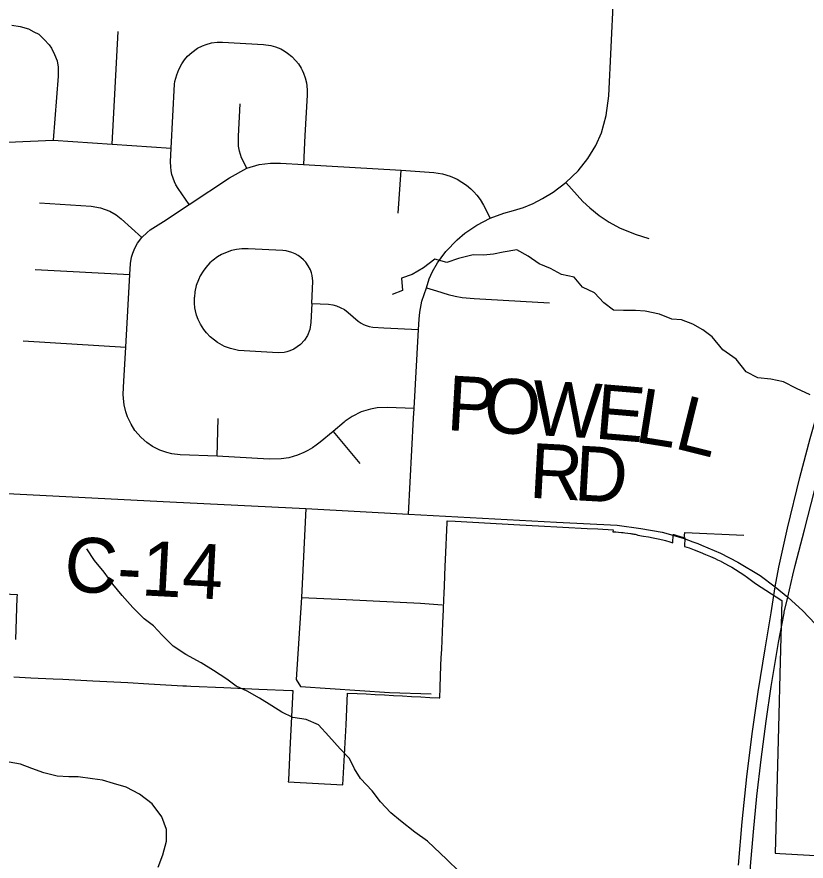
# Model space of a CAD drawing. Extents: x 114843 to 284848, y 317643 to 566895.
# Drawn here: x 210292 to 214615, y 455927 to 460550 of the extents above; entities that cross this region are included whole.
import ezdxf

# ---------------------------------------------------------------- set-up
doc = ezdxf.new("R2010")
doc.units = 0
for name, color, linetype in [('GM_X_Corporation', 7, 'Continuous'), ('GM_X_County_Road', 7, 'Continuous'), ('GM_X_County_Road_Text', 7, 'Continuous'), ('GM_X_Interstate_Route', 7, 'Continuous'), ('GM_X_Minor_River', 7, 'Continuous'), ('GM_X_Township_Road', 7, 'Continuous')]:
    doc.layers.add(name, color=color, linetype=linetype)

msp = doc.modelspace()

# ---------------------------------------------------------------- linework, layer by layer
at = {"layer": 'GM_X_Corporation'}
for points in [[(210275.3, 456936.1), (210368.6, 456931.3), (210489.7, 456925.1), (210542.7, 456922.4), (210708.5, 456913.9), (210898.5, 456904.1), (211014.1, 456898.2), (211200.8, 456887.1), (211220.8, 456886.2), (211244.8, 456885.2), (211426.1, 456877.1), (211616.9, 456868.6), (211798, 456860.6), (211802.6, 456860.4), (211786.9, 456538.3), (211778.7, 456370.9), (211778.2, 456360), (212077.9, 456345.3), (212084.6, 456476.3), (212094.5, 456673.6), (212103.3, 456847.3), (212155.9, 456844.6), (212205.5, 456842), (212255.1, 456839.4), (212304.8, 456836.7), (212354.5, 456834.1), (212404.3, 456831.5), (212454.1, 456828.9), (212504, 456826.2), (212553.9, 456823.6), (212603.9, 456821), (212608.5, 456820.7), (212610.7, 456875.7), (212610.8, 456879.9), (212613.6, 456997.3), (212616.4, 457040.6), (212619.3, 457087), (212625.4, 457230.6), (212628.4, 457304.1), (212630.8, 457363.3), (212631.7, 457387.7), (212635.7, 457485.7), (212638.2, 457546.2), (212639.3, 457572.5), (212639.5, 457577.5), (212647.9, 457780.4), (212648.3, 457790), (212693.1, 457788), (213046.9, 457768.9), (213148.5, 457763.3), (213414.6, 457748.8), (213473.4, 457745.6), (213557.1, 457740.9), (213556.5, 457730.8), (213572.3, 457729.6), (213588, 457728.2), (213603.8, 457726.7), (213612.6, 457725.8), (213621.4, 457724.8), (213622.7, 457724.7), (213637.7, 457722.9), (213652.6, 457721), (213655.3, 457720.6), (213660.9, 457719.8), (213666.5, 457718.8), (213672, 457717.7), (213677.6, 457716.4), (213683.1, 457715), (213688.5, 457713.4), (213693.9, 457711.7), (213723.6, 457707.1), (213751.1, 457702.3), (213777.7, 457697.1), (213804.8, 457691.1), (213829.4, 457685.3), (213843.9, 457681.7), (213868.1, 457675.2), (213884.9, 457670.4), (213887, 457713.3), (213887, 457714.9), (213888.7, 457714.9), (213889.9, 457714.6), (213906.9, 457709.8), (213924.2, 457704.7), (213949.9, 457696.8), (213947.8, 457650.4), (213974, 457641.5), (214001.3, 457631.7), (214034.9, 457618.7), (214064.5, 457606.5), (214091.1, 457594.9), (214116.5, 457583.2), (214130.1, 457576.8), (214147.1, 457568.4), (214149.3, 457567.3), (214173.8, 457554.7), (214190.5, 457545.8), (214207.4, 457536.6), (214228.7, 457523.6), (214254, 457507.3), (214273.8, 457493.8), (214294.2, 457479.3), (214315.8, 457463.1), (214336.9, 457446.5), (214481.2, 457353.9), (214470.2, 456950.5), (214465.7, 456727.5), (214445.5, 455969.6), (214470.2, 455968.2), (214828.5, 455948.9)], [(210071.8, 457398.6), (210292.8, 457386.6), (210292.2, 457368.8), (210283.5, 457139.9)]]:
    msp.add_lwpolyline(points, dxfattribs=at)
at = {"layer": 'GM_X_County_Road'}
for points in [[(207371.4, 458002.7), (207642.2, 458029), (207707.4, 458033.4), (207828.6, 458047.1), (207907.5, 458054), (207960.5, 458055.2), (208038.7, 458054.2), (208439.4, 458033.6), (209074, 458001.7), (209809.5, 457961.1), (211130, 457894.2), (211873.7, 457857.4), (212436.1, 457826.9), (213248.1, 457782.6), (213579.1, 457766.5), (213709, 457748.6), (213825.9, 457728.5), (213884.5, 457711.7), (213946.9, 457693.2), (213994.1, 457675.7)], [(213994.1, 457675.7), (214022.4, 457665.2), (214041.5, 457657.1)], [(214041.5, 457657.1), (214146.2, 457612.2), (214241.5, 457563.1), (214362.4, 457490), (214445.4, 457428.2), (214513.8, 457372.1), (214596.8, 457297.1), (214664.6, 457225.9), (214747, 457125.2), (214826.8, 457009), (214914.3, 456876.4), (214954.3, 456830.1), (214973.9, 456810.6), (214995.9, 456791.4), (215043, 456756.9), (215058.3, 456747.5)]]:
    msp.add_lwpolyline(points, dxfattribs=at)
at = {"layer": 'GM_X_Interstate_Route'}
for points in [[(214245, 455903.8), (214264.5, 456141.1), (214290.9, 456387.9), (214319.7, 456623.6), (214352.9, 456853), (214390.6, 457088.4), (214422.8, 457285.8), (214445.4, 457428.2), (214465.5, 457536.6), (214513.4, 457750.3), (214581, 458028), (214637.4, 458241.8), (214680.6, 458394.1)], [(214542.8, 457492.4), (214555.4, 457544.7), (214605.8, 457741.3), (214661.6, 457954.8), (214721.8, 458165.2), (214772.7, 458357.6)], [(214494.3, 457285.2), (214495.2, 457290.3), (214513.8, 457372.1), (214542.8, 457492.4)], [(214302, 455765.3), (214310.3, 455899.9), (214326, 456086.3), (214345.5, 456283.3), (214369, 456483.2), (214395.8, 456693.4), (214424, 456883), (214464.3, 457124.7), (214494.3, 457285.2)]]:
    msp.add_lwpolyline(points, dxfattribs=at)
at = {"layer": 'GM_X_Minor_River'}
for points in [[(214636.8, 458480.1), (214562.6, 458515.5), (214490.4, 458550.9), (214422.3, 458566.3), (214350.3, 458573.7), (214286.1, 458605.2), (214231.6, 458674.7), (214159.2, 458726.2), (214100.7, 458797.7), (214048.5, 458835.3), (213994.2, 458866.8), (213932.1, 458890.3), (213880.1, 458893.9), (213812, 458921.3), (213733.9, 458938.6), (213679.9, 458942.1), (213614, 458941.6), (213560, 458943.1), (213507.7, 458984.7), (213455.3, 459038.3), (213389.1, 459069.7), (213344.7, 459125.4), (213274.7, 459138.8), (213214.5, 459172.3), (213152.3, 459197.8), (213092, 459239.3), (213029.8, 459274.7), (212956, 459262.1), (212902.1, 459249.6), (212848.2, 459245.1), (212790.3, 459246.6)], [(212790.3, 459246.6), (212710.5, 459225.9), (212646.7, 459205.3), (212580.7, 459222.7), (212519.1, 459176.2), (212457.5, 459139.6), (212397.7, 459119), (212404.3, 459051), (212346.5, 459030.5)], [(212714.4, 455870.5), (212645.9, 455936), (212541.2, 456035.2), (212470.8, 456084.6), (212392.4, 456148), (212340.1, 456191.6), (212283.6, 456251.1), (212237.2, 456310.8), (212174.7, 456378.3), (212140.3, 456432), (212113.8, 456487.9), (212063.4, 456541.5), (212000.9, 456611), (211944.5, 456672.5), (211876.3, 456702), (211802.3, 456713.3), (211742.1, 456742.8), (211687.8, 456776.4), (211621.5, 456819.8), (211553.3, 456857.3), (211493.1, 456884.8), (211440.9, 456922.4), (211368.5, 456969.8), (211300.3, 457013.2), (211218, 457058.5), (211147.6, 457103.9), (211087.2, 457163.5), (211040.8, 457215.1), (210988.6, 457252.7), (210926.1, 457316.2), (210867.6, 457381.7), (210817.2, 457443.4), (210770.6, 457509), (210716.2, 457572.6), (210675.7, 457636.3)], [(211065.8, 455894), (211091.2, 455960.3), (211110.5, 456036.5), (211112, 456100.6), (211085.5, 456168.4), (211032.9, 456240.1), (210962.5, 456293.5), (210890.3, 456330.9), (210820.2, 456352.3), (210760.1, 456369.8), (210706.1, 456377.3), (210628.1, 456388.6), (210576.1, 456388.2), (210512.2, 456391.6), (210440.1, 456411), (210374, 456434.4), (210311.8, 456457.9), (210249.8, 456469.4)]]:
    msp.add_lwpolyline(points, dxfattribs=at)
at = {"layer": 'GM_X_Township_Road'}
for p, q in [((210814.1, 459852.2), (210845.6, 460470)), ((212381, 459475), (212395.9, 459711.1)), ((210392.1, 459166.6), (210910.9, 459138.4)), ((210326.3, 458775.6), (210888.5, 458741.7)), ((211387.9, 458144.5), (211394.6, 458350.8)), ((212436.1, 457826.9), (212465, 458352.2)), ((212023.6, 458279.9), (212170.6, 458104.1))]:
    msp.add_line(p, q, dxfattribs=at)
for points in [[(212465, 458352.2), (212467.9, 458404.8), (212491.7, 458837.6), (212495, 458895.1), (212499.1, 458932.5), (212510.6, 458993.8), (212535, 459066.7), (212549.4, 459115.2), (212568.5, 459154.9), (212596.4, 459202.9), (212615.1, 459230.4), (212642.2, 459265.6), (212703.5, 459329.7), (212746.1, 459365.3), (212810.6, 459408.5), (212884, 459447.5), (212958.3, 459475.3), (213011.5, 459489.3), (213066.7, 459505.2), (213119.8, 459527.9), (213171.1, 459555.4), (213229, 459590.7), (213299.4, 459642.9), (213366.1, 459705.9), (213418.3, 459775.2), (213462.3, 459845.1), (213493.5, 459915.3), (213520.3, 460009.4), (213534.5, 460117.2), (213559.1, 460651.6)], [(210264.1, 460504.1), (210310.2, 460497.6), (210354.4, 460485.2), (210385.3, 460468.5), (210412.4, 460454.7), (210441.7, 460425.8), (210469, 460395.9), (210481.1, 460379), (210497.4, 460343), (210511.7, 460309), (210518, 460275), (210517.4, 460224.8), (210490.5, 459874)], [(211235, 459522.7), (211175.4, 459610.8), (211163.2, 459630.7), (211155.3, 459646.4), (211146.8, 459666.9), (211140.6, 459686.2), (211137, 459707.2), (211134.2, 459729.3), (211133.3, 459756.1), (211137.1, 459830.3), (211155.6, 460182.3), (211156.6, 460195.2), (211168, 460232.3), (211178.6, 460261.4), (211194.8, 460292.7), (211209.7, 460314.5), (211226.7, 460334.5), (211249.1, 460355.5), (211281.2, 460378), (211308.3, 460391.8), (211328.7, 460399.5), (211358.1, 460407.2), (211388.2, 460411.2), (211418.6, 460411.3), (211643.3, 460398.5), (211682.7, 460393), (211708.1, 460386), (211736.6, 460374.3), (211756.1, 460363.9), (211774.6, 460351.8), (211798.6, 460332.1), (211820.2, 460309.6), (211833.9, 460292), (211848.2, 460269.3), (211854.5, 460257.4), (211862, 460241.1), (211871, 460215.8), (211877.4, 460189.6), (211880.2, 460171.8), (211881.9, 460149.4), (211881.4, 460121.8), (211868.6, 459900.6), (211861.1, 459741.9)], [(211552.1, 459721.9), (211521.4, 459777.5), (211510.2, 459814.8), (211505.8, 459841), (211505.2, 459895.9), (211514.3, 460073.1)], [(210116.5, 459858.1), (210490.5, 459874), (210814.1, 459852.2), (211137.1, 459830.3)], [(212467.9, 458404.8), (212319.8, 458410.1), (212266, 458408.4), (212228.7, 458402.1), (212177.3, 458386.2), (212128.1, 458361.9), (212090, 458335.5), (212083.6, 458330.3), (212023.6, 458279.9), (211953.6, 458221.6), (211931.4, 458203.8), (211910.1, 458189.1), (211886, 458174.8), (211863.9, 458163.6), (211828.8, 458149.2), (211781.2, 458135.6), (211738.6, 458128.8), (211674.2, 458127.5), (211387.9, 458144.5), (211186.1, 458151.9), (211140.2, 458157.5), (211112.6, 458164.1), (211075.2, 458177.3), (211034.7, 458197.9), (211003.1, 458219.4), (210971.9, 458246.7), (210938.4, 458285.6), (210916.8, 458319.1), (210897.4, 458360.3), (210888.1, 458387.3), (210879.2, 458426.3), (210875.3, 458460.3), (210874.7, 458483.1), (210877.5, 458555.2), (210888.5, 458741.7), (210910.9, 459138.4), (210914.4, 459199.8), (210920.2, 459234.2), (210926.3, 459255.2), (210937.9, 459283.6), (210952.8, 459310.5), (210976.8, 459342.4), (211005.1, 459369.9), (211022.6, 459383.3), (211094.7, 459430), (211235, 459522.7), (211456.7, 459669.3), (211552.1, 459721.9), (211618.6, 459741.1), (211681, 459749.4), (211736.2, 459749.4), (211861.1, 459741.9), (212395.9, 459711.1), (212575.9, 459698.1), (212623.9, 459690.3), (212664.7, 459677.9), (212703.5, 459660.7), (212729.8, 459645.5), (212754.6, 459628.2), (212777.7, 459608.6), (212794.9, 459591.6), (212810.9, 459573.5), (212828.9, 459549.3), (212847.7, 459518.3), (212884, 459447.5)], [(213299.4, 459642.9), (213391.3, 459539.7), (213429.6, 459503.8), (213480.8, 459462.8), (213535.4, 459426.6), (213593, 459395.4), (213677.7, 459360.5), (213753.3, 459336.6)], [(210415.8, 459531.3), (210698.6, 459513.3), (210749.7, 459505), (210800.7, 459486), (210835.8, 459465.2), (210863.7, 459443.3), (210976.8, 459342.4)], [(211907.9, 458979.6), (211913.4, 459101.9), (211909.6, 459133.1), (211905.6, 459147.9), (211899.2, 459165.1), (211887.8, 459186.7), (211873.7, 459206.6), (211861.3, 459220.1), (211847.5, 459232.2), (211832.6, 459242.8), (211816.6, 459251.8), (211796.9, 459260.2), (211767.4, 459267.8), (211748, 459269.9), (211558.2, 459280.2), (211524, 459280), (211495, 459276.4), (211466.4, 459269.9), (211443.2, 459262.2), (211412.1, 459248.1), (211391, 459235.7), (211367.3, 459218.5), (211349, 459202.4), (211325.9, 459177.2), (211311.3, 459157.6), (211296.2, 459132.5), (211285.6, 459110.5), (211274.2, 459078.3), (211266.8, 459044.9), (211263.7, 459015.7)], [(212535, 459066.7), (212590.8, 459048.9), (212654.1, 459028.8), (212692.1, 459020.1), (212730.9, 459014), (212796.9, 459007), (213208.6, 458984.4)], [(211907.9, 458979.6), (211902.3, 458875.4), (211896, 458837.9), (211882.7, 458804.3), (211867.6, 458780.4), (211844.5, 458755.2), (211809.5, 458730.8), (211785.9, 458720.5), (211769.7, 458715.7), (211755, 458712.7), (211723.1, 458710.7), (211598.3, 458717.6), (211505.5, 458723.7), (211462.6, 458733.1), (211429.5, 458745.4), (211390.2, 458766.8), (211373.3, 458778.8), (211350.4, 458797.4), (211330.5, 458819), (211314.9, 458838.8), (211297.3, 458866.8), (211284.9, 458891.9), (211275.8, 458916.1), (211269.8, 458940.6), (211266.7, 458957.3), (211263.9, 458981.6), (211263.7, 459015.7)], [(211907.9, 458979.6), (211997.9, 458976), (212021.6, 458973.1), (212042.1, 458967.8), (212063.3, 458959.3), (212085.4, 458946.8), (212106.3, 458930.4), (212160.4, 458882.9), (212176.7, 458872.7), (212191.2, 458865.5), (212204.8, 458859.8), (212220.8, 458855.2), (212242.3, 458851.3), (212301.1, 458847.4), (212491.7, 458837.6)], [(211873.7, 457857.4), (211850.8, 457370.7), (211821.4, 456920.4), (211844.8, 456882.7), (212332.9, 456850.4), (212560.4, 456843.3)], [(213946.9, 457693.2), (213951, 457726.3), (214272.9, 457711.3)], [(211850.8, 457370.7), (212095.8, 457360), (212501.8, 457339.8), (212621.8, 457330.1)]]:
    msp.add_lwpolyline(points, dxfattribs=at)

# ---------------------------------------------------------------- texts
at = {"layer": 'GM_X_County_Road_Text'}
for s, height, rotation, p in [('P', 300, 356.7863, (212641.7, 458287.3)), ('O', 300, 356.7859, (212843.8, 458276)), ('W', 300, 356.7865, (213107.3, 458261.2)), ('E', 300, 355.1851, (213452.2, 458241.8)), ('L', 300, 350.8864, (213669.9, 458223.7)), ('L', 300, 346.0091, (213884.9, 458189.5)), ('R', 300, 356.8954, (213094.2, 457917.1)), ('D', 300, 356.7143, (213340, 457903.7)), ('C-14', 300.01, 356.9879, (210546.1, 457404.9))]:
    msp.add_text(s, height=height, rotation=rotation, dxfattribs=at).set_placement(p)

doc.saveas('drawing.dxf')
